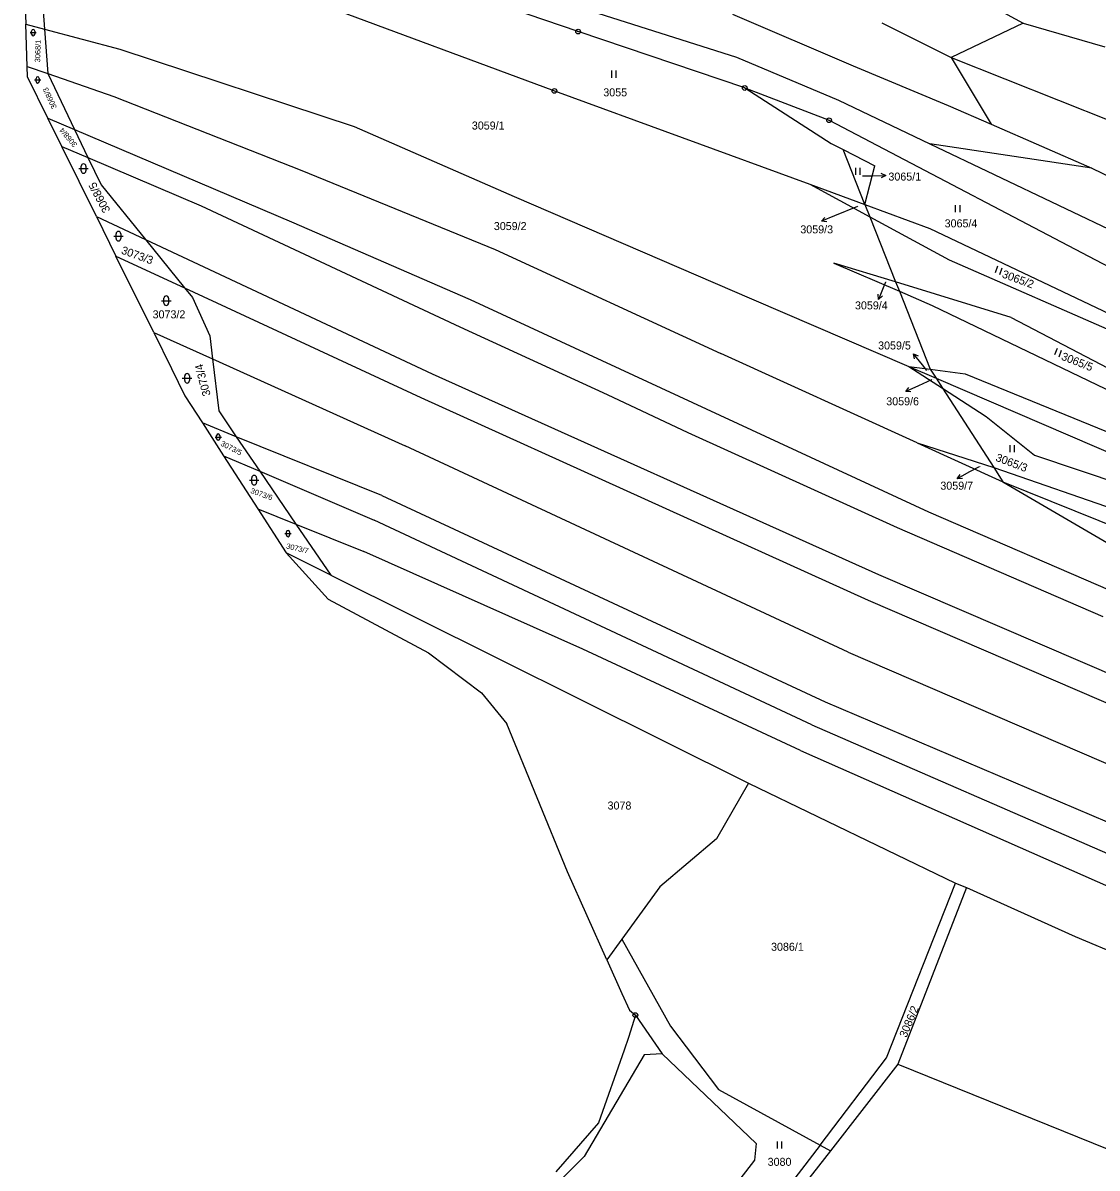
# Model space of a CAD drawing. Extents: x -593183 to -588034, y -1130415 to -1124994.
# Drawn here: x -592180.5 to -591952.4, y -1127134.1 to -1126890.9 of the extents above; entities that cross this region are included whole.
import ezdxf

# ---------------------------------------------------------------- set-up
doc = ezdxf.new("R2010")
doc.units = 0
for name, color, linetype in [('Vrstva 1', 7, 'Continuous'), ('Vrstva 13', 7, 'Continuous'), ('Vrstva 16', 7, 'Continuous'), ('Vrstva 18', 7, 'Continuous'), ('Vrstva 24', 7, 'Continuous'), ('Vrstva 25', 7, 'Continuous')]:
    doc.layers.add(name, color=color, linetype=linetype)

msp = doc.modelspace()

# ---------------------------------------------------------------- linework, layer by layer
at = {"layer": 'Vrstva 1'}
for p, q in [((-592177.42, -1126872.6), (-592175.97, -1126892.26)), ((-591995.15, -1126876.2), (-591968.08, -1126890.97)), ((-592117.71, -1126886.79), (-592067.64, -1126905.36)), ((-592062.61, -1126892.77), (-592076.79, -1126887.95)), ((-592061.32, -1126887.95), (-592028.99, -1126898.22)), ((-592029.79, -1126889.06), (-592004.21, -1126900.07)), ((-592179.91, -1126891.21), (-592175.97, -1126892.26)), ((-592175.97, -1126892.26), (-592159.95, -1126896.53)), ((-592175.97, -1126892.26), (-592175.24, -1126901.67)), ((-592027.22, -1126904.75), (-592062.61, -1126892.77)), ((-591998.07, -1126890.89), (-591983.39, -1126898.26)), ((-591968.08, -1126890.97), (-591983.39, -1126898.26)), ((-591968.08, -1126890.97), (-591950.75, -1126895.98)), ((-592159.95, -1126896.53), (-592110.18, -1126912.93)), ((-592179.62, -1126900.18), (-592175.24, -1126901.67)), ((-592028.99, -1126898.22), (-592007.27, -1126907.33)), ((-592004.21, -1126900.07), (-591984.03, -1126908.44)), ((-591983.39, -1126898.26), (-591974.87, -1126912.43)), ((-591983.39, -1126898.26), (-591949.18, -1126911.84)), ((-592175.24, -1126901.67), (-592161.24, -1126906.55)), ((-592175.24, -1126901.67), (-592169.56, -1126913.55)), ((-592027.22, -1126904.75), (-592008.87, -1126916.52)), ((-592027.22, -1126904.75), (-592009.31, -1126911.59)), ((-592161.24, -1126906.55), (-592121.31, -1126922.27)), ((-592067.64, -1126905.36), (-592013.4, -1126925.2)), ((-592007.27, -1126907.33), (-591987.87, -1126916.6)), ((-591984.03, -1126908.44), (-591974.87, -1126912.43)), ((-592175.22, -1126911.14), (-592169.56, -1126913.55)), ((-592009.31, -1126911.59), (-591946.32, -1126944.63)), ((-591974.87, -1126912.43), (-591953.51, -1126921.75)), ((-592169.56, -1126913.55), (-592123.51, -1126933.19)), ((-592169.56, -1126913.55), (-592166.71, -1126919.51)), ((-592110.18, -1126912.93), (-592076.18, -1126927.77)), ((-592172.25, -1126917.14), (-592166.71, -1126919.51)), ((-592008.87, -1126916.52), (-592006.34, -1126917.79)), ((-591987.87, -1126916.6), (-591945.71, -1126936.7)), ((-591953.51, -1126921.75), (-591987.87, -1126916.6)), ((-592166.71, -1126919.51), (-592142.65, -1126929.8)), ((-592166.71, -1126919.51), (-592163.94, -1126925.3)), ((-592006.34, -1126917.79), (-591999.61, -1126921.31)), ((-592001.68, -1126929.52), (-592006.34, -1126917.79)), ((-592121.31, -1126922.27), (-592080.24, -1126939.03)), ((-592001.68, -1126929.52), (-591999.61, -1126921.31)), ((-591953.51, -1126921.75), (-591914.54, -1126940.93)), ((-592163.94, -1126925.3), (-592154.52, -1126936.92)), ((-592013.4, -1126925.2), (-592000.66, -1126932.1)), ((-592013.4, -1126925.2), (-592001.68, -1126929.52)), ((-592076.18, -1126927.77), (-592025.78, -1126949.54)), ((-592001.68, -1126929.52), (-591987.92, -1126934.59)), ((-592001.68, -1126929.52), (-592000.66, -1126932.1)), ((-592142.65, -1126929.8), (-592087.76, -1126955.49)), ((-592164.89, -1126932.07), (-592154.52, -1126936.92)), ((-592123.51, -1126933.19), (-592085.54, -1126949.68)), ((-592000.66, -1126932.1), (-591983.77, -1126941.24)), ((-592000.66, -1126932.1), (-591995.17, -1126945.93)), ((-591987.92, -1126934.59), (-591938.51, -1126958.07)), ((-592154.52, -1126936.92), (-592093.62, -1126965.41)), ((-592154.52, -1126936.92), (-592146.18, -1126947.21)), ((-592080.24, -1126939.03), (-592032.26, -1126961.1)), ((-592160.76, -1126940.44), (-592146.18, -1126947.21)), ((-591983.77, -1126941.24), (-591914.93, -1126971.39)), ((-591995.17, -1126945.93), (-592008.26, -1126941.91)), ((-592008.26, -1126941.91), (-591994.38, -1126947.91)), ((-591970.64, -1126953.47), (-591995.17, -1126945.93)), ((-591995.17, -1126945.93), (-591994.38, -1126947.91)), ((-592146.18, -1126947.21), (-592096.01, -1126970.49)), ((-592146.18, -1126947.21), (-592144.52, -1126949.25)), ((-591994.38, -1126947.91), (-591987.4, -1126950.93)), ((-591994.38, -1126947.91), (-591987.81, -1126964.47)), ((-592144.52, -1126949.25), (-592140.86, -1126957.35)), ((-592085.54, -1126949.68), (-591988.2, -1126994.75)), ((-592025.78, -1126949.54), (-591992.35, -1126963.89)), ((-591987.4, -1126950.93), (-591918.39, -1126984.15)), ((-591970.64, -1126953.47), (-591917.61, -1126981.27)), ((-592087.76, -1126955.49), (-592056.43, -1126969.86)), ((-592152.75, -1126956.66), (-592140.27, -1126962.29)), ((-592140.86, -1126957.35), (-592140.27, -1126962.29)), ((-591990.57, -1126980.09), (-592032.26, -1126961.1)), ((-592140.27, -1126962.29), (-592099.34, -1126980.74)), ((-592140.27, -1126962.29), (-592138.94, -1126973.32)), ((-592093.62, -1126965.41), (-591998.82, -1127008.02)), ((-591992.35, -1126963.89), (-591987.81, -1126964.47)), ((-591992.35, -1126963.89), (-591986.58, -1126966.37)), ((-591992.35, -1126963.89), (-591985.2, -1126968.51)), ((-591987.81, -1126964.47), (-591980.38, -1126965.41)), ((-591987.81, -1126964.47), (-591986.58, -1126966.37)), ((-591980.38, -1126965.41), (-591920, -1126990.1)), ((-591986.58, -1126966.37), (-591921.2, -1126994.51)), ((-591986.58, -1126966.37), (-591985.2, -1126968.51)), ((-592096.01, -1126970.49), (-592001.03, -1127013.52)), ((-592056.43, -1126969.86), (-592039.29, -1126977.89)), ((-591985.2, -1126968.51), (-591975.95, -1126974.49)), ((-591985.2, -1126968.51), (-591974.32, -1126985.36)), ((-592138.94, -1126973.32), (-592135.2, -1126978.79)), ((-591975.95, -1126974.49), (-591965.7, -1126982.73)), ((-592135.2, -1126978.79), (-592142.4, -1126975.88)), ((-592039.29, -1126977.89), (-591994.82, -1126998.07)), ((-592104.33, -1126991.28), (-592135.2, -1126978.79)), ((-592135.2, -1126978.79), (-592130.2, -1126986.12)), ((-591990.57, -1126980.09), (-591972.37, -1126988.38)), ((-591990.57, -1126980.09), (-591974.32, -1126985.36)), ((-592137.92, -1126982.82), (-592130.2, -1126986.12)), ((-592005.27, -1127024.53), (-592099.34, -1126980.74)), ((-591965.7, -1126982.73), (-591941.58, -1126990.81)), ((-591974.32, -1126985.36), (-591930.33, -1127000.6)), ((-591974.32, -1126985.36), (-591972.37, -1126988.38)), ((-592130.2, -1126986.12), (-592105.93, -1126996.48)), ((-592130.2, -1126986.12), (-592122.53, -1126997.35)), ((-591972.37, -1126988.38), (-591940.27, -1127001.3)), ((-591972.37, -1126988.38), (-591930.45, -1127012.9)), ((-592104.33, -1126991.28), (-592010.12, -1127035.09)), ((-592130.66, -1126994.08), (-592122.53, -1126997.35)), ((-591988.2, -1126994.75), (-591946.09, -1127012.96)), ((-592122.53, -1126997.35), (-592108.15, -1127003.14)), ((-592122.53, -1126997.35), (-592115.14, -1127008.17)), ((-592012.96, -1127039.97), (-592105.93, -1126996.48)), ((-591994.82, -1126998.07), (-591951.19, -1127016.96)), ((-592115.14, -1127008.17), (-592124.62, -1127003.45)), ((-592061.58, -1127023.93), (-592108.15, -1127003.14)), ((-592115.14, -1127008.17), (-592026.43, -1127052.37)), ((-591998.82, -1127008.02), (-591896.95, -1127051.88)), ((-592001.03, -1127013.52), (-591898.48, -1127057.69)), ((-592015.37, -1127045.42), (-592061.58, -1127023.93)), ((-592005.27, -1127024.53), (-591902.63, -1127068.82)), ((-592010.12, -1127035.09), (-591906.7, -1127079.15)), ((-592012.96, -1127039.97), (-591908.99, -1127085.27)), ((-592015.37, -1127045.42), (-591928.85, -1127083.62)), ((-592026.43, -1127052.37), (-592033.22, -1127064.14)), ((-592026.43, -1127052.37), (-591982.48, -1127073.62)), ((-592033.22, -1127064.14), (-592045.26, -1127074.34)), ((-592045.26, -1127074.34), (-592053.32, -1127085.44)), ((-591997.09, -1127110.7), (-591982.48, -1127073.62)), ((-591980.12, -1127074.54), (-591994.7, -1127112.05)), ((-591982.48, -1127073.62), (-591980.12, -1127074.54)), ((-591980.12, -1127074.54), (-591957.03, -1127084.92)), ((-591957.03, -1127084.92), (-591871.95, -1127120.42)), ((-592053.32, -1127085.44), (-592056.52, -1127089.85)), ((-592053.32, -1127085.44), (-592042.98, -1127103.98)), ((-592050.45, -1127101.61), (-592044.76, -1127109.83)), ((-592042.98, -1127103.98), (-592032.81, -1127117.4)), ((-592048.61, -1127110), (-592061.29, -1127131.59)), ((-592044.76, -1127109.83), (-592048.61, -1127110)), ((-592044.76, -1127109.83), (-592024.81, -1127128.87)), ((-592011.22, -1127129.19), (-591997.09, -1127110.7)), ((-591994.7, -1127112.05), (-592009.02, -1127130.39)), ((-591994.7, -1127112.05), (-591911.23, -1127145.77)), ((-592032.81, -1127117.4), (-592011.22, -1127129.19)), ((-592024.81, -1127128.87), (-592025.13, -1127132.38)), ((-592011.22, -1127129.19), (-592020.93, -1127141.9)), ((-592009.02, -1127130.39), (-592019.16, -1127143.38)), ((-592011.22, -1127129.19), (-592009.02, -1127130.39)), ((-592061.29, -1127131.59), (-592066.29, -1127136.57)), ((-592025.13, -1127132.38), (-592041.84, -1127153.81))]:
    msp.add_line(p, q, dxfattribs=at)
at = {"layer": 'Vrstva 13'}
for p, q in [((-592180.53, -1126872), (-592179.91, -1126891.21)), ((-592179.62, -1126900.18), (-592179.91, -1126891.21)), ((-592179.55, -1126902.35), (-592179.62, -1126900.18)), ((-592175.22, -1126911.14), (-592179.55, -1126902.35)), ((-592172.25, -1126917.14), (-592175.22, -1126911.14)), ((-592164.89, -1126932.07), (-592172.25, -1126917.14)), ((-592164.89, -1126932.07), (-592160.76, -1126940.44)), ((-592152.75, -1126956.66), (-592160.76, -1126940.44)), ((-592152.75, -1126956.66), (-592148.97, -1126964.33)), ((-592148.97, -1126964.33), (-592146.12, -1126970.11)), ((-592146.12, -1126970.11), (-592142.4, -1126975.88)), ((-592142.4, -1126975.88), (-592137.92, -1126982.82)), ((-592137.92, -1126982.82), (-592130.66, -1126994.08)), ((-592130.66, -1126994.08), (-592124.62, -1127003.45)), ((-592124.62, -1127003.45), (-592115.66, -1127013.28)), ((-592115.66, -1127013.28), (-592094.38, -1127024.71)), ((-592094.38, -1127024.71), (-592083.11, -1127033.16)), ((-592083.11, -1127033.16), (-592077.73, -1127039.75)), ((-592064.89, -1127071.2), (-592077.73, -1127039.75)), ((-592056.52, -1127089.85), (-592064.89, -1127071.2)), ((-592056.52, -1127089.85), (-592053.32, -1127097)), ((-592053.32, -1127097), (-592051.71, -1127100.53)), ((-592050.45, -1127101.61), (-592051.93, -1127106.33)), ((-592051.71, -1127100.53), (-592050.45, -1127101.61)), ((-592051.93, -1127106.33), (-592052.79, -1127109.07)), ((-592052.79, -1127109.07), (-592058.29, -1127124.46)), ((-592058.29, -1127124.46), (-592067.36, -1127134.88))]:
    msp.add_line(p, q, dxfattribs=at)
at = {"layer": 'Vrstva 16'}
for p, q in [((-592002.2, -1126923.42), (-592000.27, -1126923.39)), ((-592003.27, -1126929.91), (-592008.14, -1126931.92)), ((-591997.31, -1126945.99), (-591997.67, -1126946.86)), ((-591988.53, -1126964.7), (-591989.49, -1126963.52)), ((-591987.53, -1126966.7), (-591990.3, -1126967.96)), ((-591977.46, -1126985.2), (-591979.46, -1126986.28))]:
    msp.add_line(p, q, dxfattribs=at)
at = {"layer": 'Vrstva 24'}
for centre, radius in [((-592062.61, -1126892.77), 0.5), ((-592062.61, -1126892.77), 0.0327), ((-592067.64, -1126905.36), 0.5), ((-592027.22, -1126904.75), 0.5), ((-592027.22, -1126904.75), 0.0327), ((-592067.64, -1126905.36), 0.0327), ((-592009.31, -1126911.59), 0.5), ((-592009.31, -1126911.59), 0.0327), ((-592050.45, -1127101.61), 0.5), ((-592050.45, -1127101.61), 0.0327)]:
    msp.add_circle(centre, radius, dxfattribs=at)
at = {"layer": 'Vrstva 25'}
for p, q in [((-592179.02, -1126892.99), (-592177.68, -1126892.99)), ((-592178.69, -1126893.32), (-592178.69, -1126892.66)), ((-592178.02, -1126892.66), (-592178.02, -1126893.32)), ((-592177.73, -1126903.36), (-592177.73, -1126902.7)), ((-592177.07, -1126902.7), (-592177.07, -1126903.36)), ((-592055.54, -1126901.06), (-592055.54, -1126902.56)), ((-592054.52, -1126902.56), (-592054.52, -1126901.06)), ((-592178.07, -1126903.03), (-592176.73, -1126903.03)), ((-592168.65, -1126921.86), (-592166.65, -1126921.86)), ((-592168.15, -1126922.36), (-592168.15, -1126921.36)), ((-592167.15, -1126921.36), (-592167.15, -1126922.36)), ((-592003.72, -1126921.69), (-592003.72, -1126923.19)), ((-592002.7, -1126923.19), (-592002.7, -1126921.69)), ((-592000.27, -1126923.39), (-591997.27, -1126923.34)), ((-592008.14, -1126931.92), (-592010.91, -1126933.06)), ((-591982.49, -1126929.61), (-591982.49, -1126931.11)), ((-591981.47, -1126931.11), (-591981.47, -1126929.61)), ((-592161.23, -1126936.21), (-592159.23, -1126936.21)), ((-592160.73, -1126936.71), (-592160.73, -1126935.71)), ((-592159.73, -1126935.71), (-592159.73, -1126936.71)), ((-591973.51, -1126942.6), (-591974.02, -1126944.01)), ((-591973.06, -1126944.36), (-591972.55, -1126942.96)), ((-591997.67, -1126946.86), (-591998.81, -1126949.63)), ((-592151.07, -1126949.91), (-592149.07, -1126949.91)), ((-592150.57, -1126950.41), (-592150.57, -1126949.41)), ((-592149.57, -1126949.41), (-592149.57, -1126950.41)), ((-591960.87, -1126960.05), (-591961.42, -1126961.44)), ((-591960.46, -1126961.81), (-591959.92, -1126960.42)), ((-591989.49, -1126963.52), (-591991.39, -1126961.2)), ((-592146.17, -1126966.89), (-592146.17, -1126965.89)), ((-592145.17, -1126965.89), (-592145.17, -1126966.89)), ((-592146.67, -1126966.39), (-592144.67, -1126966.39)), ((-591990.3, -1126967.96), (-591993.03, -1126969.2)), ((-592139.72, -1126978.87), (-592138.38, -1126978.87)), ((-592139.39, -1126979.21), (-592139.39, -1126978.54)), ((-592138.72, -1126978.54), (-592138.72, -1126979.21)), ((-591970.91, -1126980.57), (-591970.91, -1126982.07)), ((-591969.89, -1126982.07), (-591969.89, -1126980.57)), ((-592131.91, -1126988.52), (-592131.91, -1126987.52)), ((-592130.91, -1126987.52), (-592130.91, -1126988.52)), ((-591979.46, -1126986.28), (-591982.1, -1126987.7)), ((-592132.41, -1126988.02), (-592130.41, -1126988.02)), ((-592124.88, -1126999.35), (-592123.54, -1126999.35)), ((-592124.55, -1126999.69), (-592124.55, -1126999.02)), ((-592123.88, -1126999.02), (-592123.88, -1126999.69)), ((-592020.35, -1127128.44), (-592020.35, -1127129.94)), ((-592019.33, -1127129.94), (-592019.33, -1127128.44))]:
    msp.add_line(p, q, dxfattribs=at)
for points in [[(-591998.28, -1126922.86), (-591997.27, -1126923.34), (-591998.26, -1126923.86)], [(-592009.8, -1126933.14), (-592010.91, -1126933.06), (-592010.18, -1126932.22)], [(-591997.97, -1126948.9), (-591998.81, -1126949.63), (-591998.89, -1126948.52)], [(-591991.14, -1126962.29), (-591991.39, -1126961.2), (-591990.37, -1126961.65)], [(-591991.91, -1126969.24), (-591993.03, -1126969.2), (-591992.33, -1126968.33)], [(-591980.98, -1126987.67), (-591982.1, -1126987.7), (-591981.46, -1126986.79)]]:
    msp.add_lwpolyline(points, dxfattribs=at)
for centre, radius, start, end in [((-592178.35, -1126892.66), 0.335, 90, 180), ((-592178.35, -1126892.66), 0.335, 0, 90), ((-592178.35, -1126893.32), 0.335, 180, 270), ((-592178.35, -1126893.32), 0.335, 270, 0), ((-592177.4, -1126902.7), 0.335, 90, 180), ((-592177.4, -1126902.7), 0.335, 0, 90), ((-592177.4, -1126903.36), 0.335, 180, 270), ((-592177.4, -1126903.36), 0.335, 270, 0), ((-592167.65, -1126921.36), 0.5, 90, 180), ((-592167.65, -1126921.36), 0.5, 0, 90), ((-592167.65, -1126922.36), 0.5, 180, 270), ((-592167.65, -1126922.36), 0.5, 270, 0), ((-592160.23, -1126935.71), 0.5, 90, 180), ((-592160.23, -1126936.71), 0.5, 180, 270), ((-592160.23, -1126935.71), 0.5, 0, 90), ((-592160.23, -1126936.71), 0.5, 270, 0), ((-592150.07, -1126949.41), 0.5, 90, 180), ((-592150.07, -1126949.41), 0.5, 0, 90), ((-592150.07, -1126950.41), 0.5, 180, 270), ((-592150.07, -1126950.41), 0.5, 270, 0), ((-592145.67, -1126965.89), 0.5, 90, 180), ((-592145.67, -1126965.89), 0.5, 0, 90), ((-592145.67, -1126966.89), 0.5, 180, 270), ((-592145.67, -1126966.89), 0.5, 270, 0), ((-592139.05, -1126978.54), 0.335, 90, 180), ((-592139.05, -1126978.54), 0.335, 0, 90), ((-592139.05, -1126979.21), 0.335, 180, 270), ((-592139.05, -1126979.21), 0.335, 270, 0), ((-592131.41, -1126987.52), 0.5, 90, 180), ((-592131.41, -1126987.52), 0.5, 0, 90), ((-592131.41, -1126988.52), 0.5, 180, 270), ((-592131.41, -1126988.52), 0.5, 270, 0), ((-592124.21, -1126999.02), 0.335, 90, 180), ((-592124.21, -1126999.69), 0.335, 180, 270), ((-592124.21, -1126999.02), 0.335, 0, 90), ((-592124.21, -1126999.69), 0.335, 270, 0)]:
    msp.add_arc(centre, radius, start, end, dxfattribs=at)

# ---------------------------------------------------------------- texts
at = {"layer": 'Vrstva 16'}
for s, p in [('3065/1', (-591996.7, -1126924.41)), ('3059/3', (-592015.41, -1126935.62)), ('3059/4', (-592003.8, -1126951.76)), ('3059/5', (-591998.89, -1126960.27)), ('3059/6', (-591997.16, -1126972.12)), ('3059/7', (-591985.67, -1126990.04))]:
    msp.add_text(s, height=1.7, dxfattribs=at).set_placement(p)
at = {"layer": 'Vrstva 18'}
for s, height, rotation, p in [('3068/1', 1.14, 88.2643, (-592176.87, -1126899.32)), ('3068/3', 1.14, 115.0045, (-592173.28, -1126908.87)), ('3068/4', 1.14, 130.2476, (-592168.89, -1126916.73)), ('3068/5', 1.7, 117.8861, (-592161.91, -1126930.7)), ('3073/3', 1.7, 340.2896, (-592159.78, -1126939.88)), ('3065/2', 1.7, 339.8142, (-591972.71, -1126944.93)), ('3065/5', 1.7, 338.665, (-591960.13, -1126962.39)), ('3073/4', 1.7, 104.8788, (-592140.63, -1126969.93)), ('3073/5', 1.14, 332.89, (-592138.66, -1126980.61)), ('3065/3', 1.7, 339.3338, (-591974.07, -1126983.87)), ('3073/6', 1.14, 340.448, (-592132.28, -1126990.72)), ('3073/7', 1.14, 346.3786, (-592124.7, -1127002.5)), ('3086/2', 1.7, 67.3075, (-591992.89, -1127106.5))]:
    msp.add_text(s, height=height, rotation=rotation, dxfattribs=at).set_placement(p)
for s, height, p in [('3055', 1.7, (-592057.26, -1126906.52)), ('3059/1', 1.7, (-592085.18, -1126913.57)), ('3065/1', 0.1, (-592002.2, -1126923.42)), ('3059/3', 0.1, (-592003.27, -1126929.91)), ('3059/2', 1.7, (-592080.51, -1126934.92)), ('3065/4', 1.7, (-591984.76, -1126934.34)), ('3059/4', 0.1, (-591997.31, -1126945.99)), ('3073/2', 1.7, (-592152.98, -1126953.66)), ('3059/5', 0.1, (-591988.53, -1126964.7)), ('3059/6', 0.1, (-591987.53, -1126966.7)), ('3059/7', 0.1, (-591977.46, -1126985.2)), ('3078', 1.7, (-592056.35, -1127057.95)), ('3086/1', 1.7, (-592021.63, -1127087.94)), ('3080', 1.7, (-592022.35, -1127133.6))]:
    msp.add_text(s, height=height, dxfattribs=at).set_placement(p)

doc.saveas('drawing.dxf')
